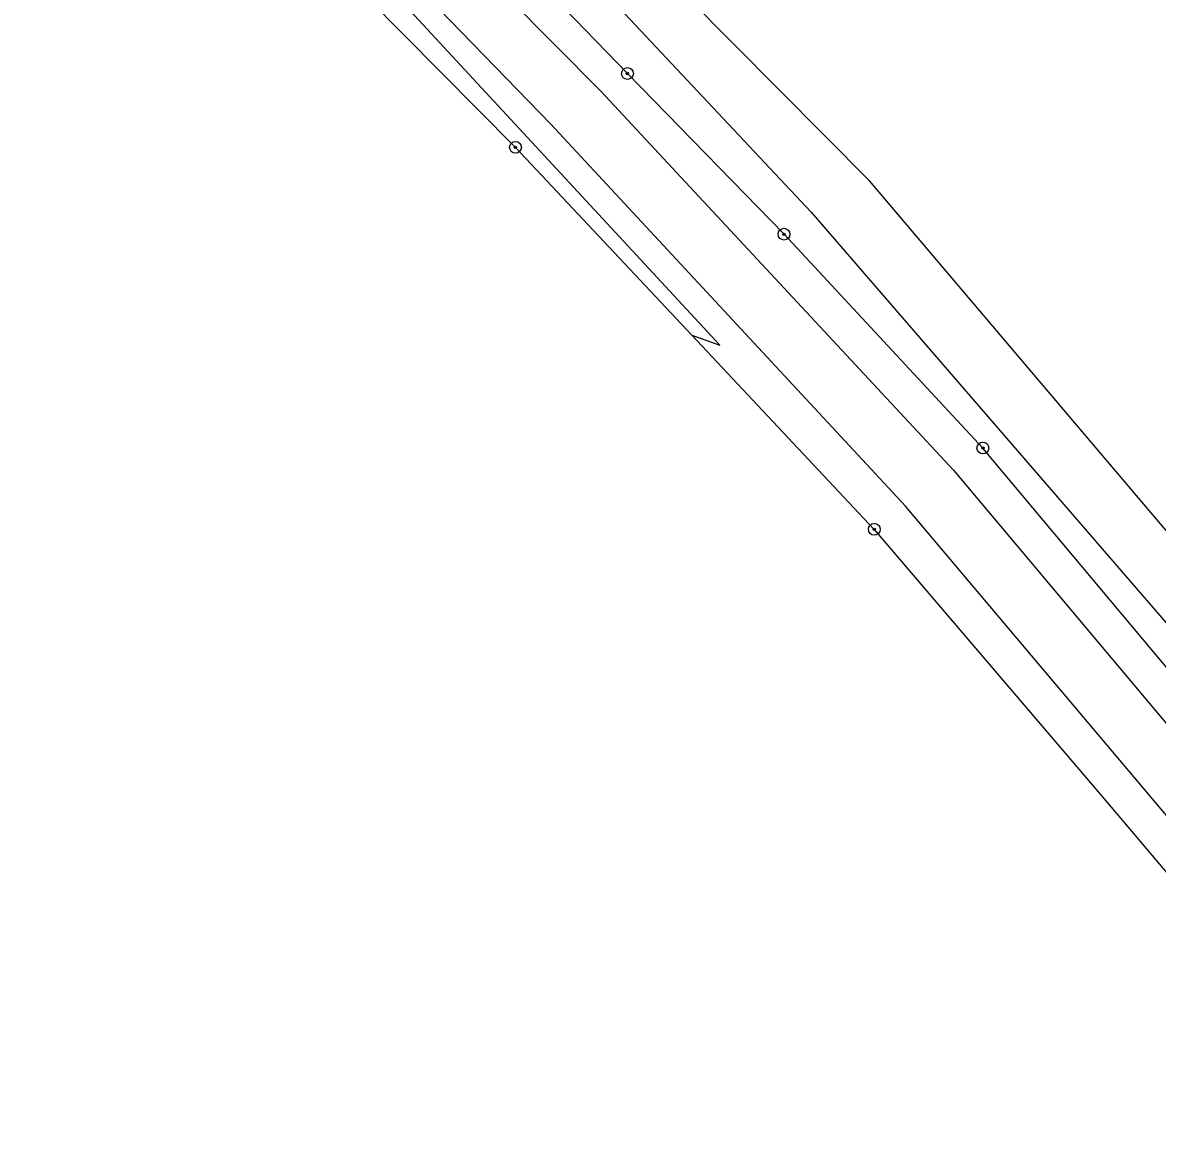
# Model space of a CAD drawing. Extents: x -762263 to -760336, y -1154405 to -1152076.
# Drawn here: x -760958.4 to -760862.4, y -1153883 to -1153787.3 of the extents above; entities that cross this region are included whole.
import ezdxf

# ---------------------------------------------------------------- set-up
doc = ezdxf.new("R2010")
doc.units = 0
for name, color, linetype in [('Vrstva 1', 7, 'Continuous'), ('Vrstva 13', 7, 'Continuous'), ('Vrstva 24', 7, 'Continuous'), ('Vrstva 4', 7, 'Continuous')]:
    doc.layers.add(name, color=color, linetype=linetype)

msp = doc.modelspace()

# ---------------------------------------------------------------- linework, layer by layer
at = {"layer": 'Vrstva 1'}
for p, q in [((-760899.41, -1153814.59), (-760958.41, -1153750.81)), ((-760926.38, -1153771.8), (-760907.22, -1153791.59)), ((-760907.58, -1153779.67), (-760886.7, -1153800.7)), ((-760911.39, -1153782.31), (-760891.66, -1153803.33)), ((-760907.22, -1153791.59), (-760893.97, -1153805.19)), ((-760820.46, -1153878.88), (-760886.7, -1153800.7)), ((-760891.66, -1153803.33), (-760822.84, -1153882.98)), ((-760893.97, -1153805.19), (-760877.14, -1153823.29)), ((-760901.77, -1153813.73), (-760899.41, -1153814.59)), ((-760853.45, -1153851.62), (-760877.14, -1153823.29))]:
    msp.add_line(p, q, dxfattribs=at)
at = {"layer": 'Vrstva 13'}
for p, q in [((-760932.94, -1153781.45), (-760916.7, -1153797.84)), ((-760916.7, -1153797.84), (-760901.77, -1153813.73)), ((-760901.77, -1153813.73), (-760886.33, -1153830.17)), ((-760886.33, -1153830.17), (-760867.22, -1153852.59)), ((-760867.22, -1153852.59), (-760861.59, -1153859.2))]:
    msp.add_line(p, q, dxfattribs=at)
at = {"layer": 'Vrstva 24'}
for centre, radius in [((-760907.22, -1153791.59), 0.5), ((-760907.22, -1153791.59), 0.1), ((-760916.7, -1153797.84), 0.5), ((-760916.7, -1153797.84), 0.1), ((-760893.97, -1153805.19), 0.5), ((-760893.97, -1153805.19), 0.1), ((-760877.14, -1153823.29), 0.5), ((-760877.14, -1153823.29), 0.1), ((-760886.33, -1153830.17), 0.5), ((-760886.33, -1153830.17), 0.1)]:
    msp.add_circle(centre, radius, dxfattribs=at)
at = {"layer": 'Vrstva 4'}
for p, q in [((-760909.48, -1153793.08), (-760936.82, -1153765.51)), ((-760913.71, -1153795.87), (-760940.11, -1153768.69)), ((-760879.63, -1153825.16), (-760909.48, -1153793.08)), ((-760913.71, -1153795.87), (-760883.7, -1153828.2)), ((-760879.63, -1153825.16), (-760855.67, -1153853.69)), ((-760859.32, -1153857.09), (-760883.7, -1153828.2))]:
    msp.add_line(p, q, dxfattribs=at)

doc.saveas('drawing.dxf')
